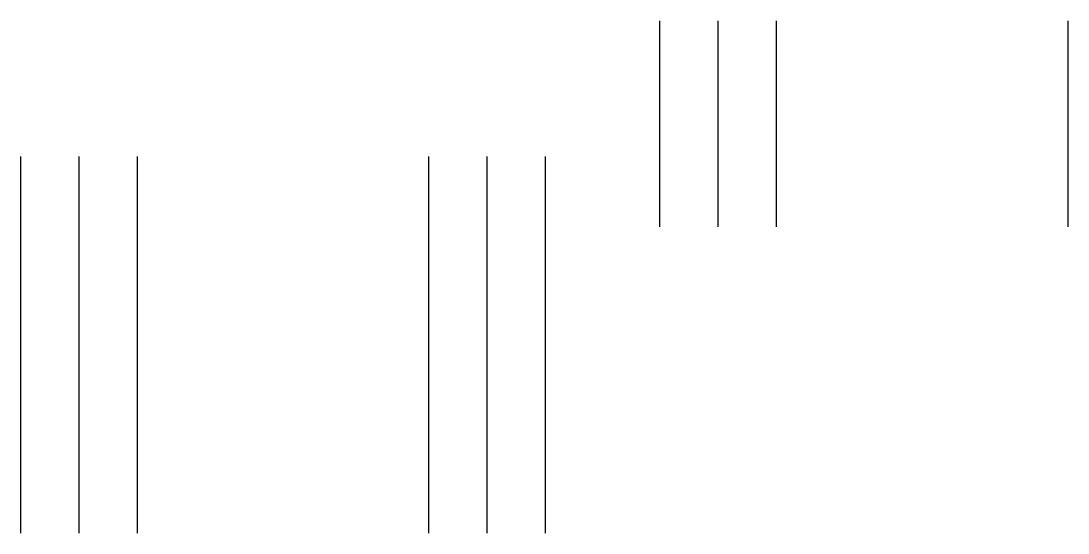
# Model space of a CAD drawing. Extents: x 1368713 to 1370673, y 380279 to 380950.
# Drawn here: x 1369769.01 to 1369804.94, y 380483.91 to 380501.48 of the extents above; entities that cross this region are included whole.
import ezdxf

# ---------------------------------------------------------------- set-up
doc = ezdxf.new("R2010")
doc.units = 0
doc.layers.add('R_Detour', color=7, linetype='Continuous')

msp = doc.modelspace()

# ---------------------------------------------------------------- linework, layer by layer
at = {"layer": 'R_Detour'}
for p, q in [((1369790.936, 380494.416), (1369790.936, 380501.481)), ((1369792.936, 380494.416), (1369792.936, 380501.481)), ((1369794.936, 380494.416), (1369794.936, 380501.481)), ((1369804.936, 380494.416), (1369804.936, 380501.481)), ((1369769.01, 380483.91), (1369769.01, 380496.835)), ((1369771.01, 380483.91), (1369771.01, 380496.835)), ((1369773.01, 380483.91), (1369773.01, 380496.835)), ((1369783.01, 380483.91), (1369783.01, 380496.835)), ((1369785.01, 380483.91), (1369785.01, 380496.835)), ((1369787.01, 380483.91), (1369787.01, 380496.835))]:
    msp.add_line(p, q, dxfattribs=at)

doc.saveas('drawing.dxf')
